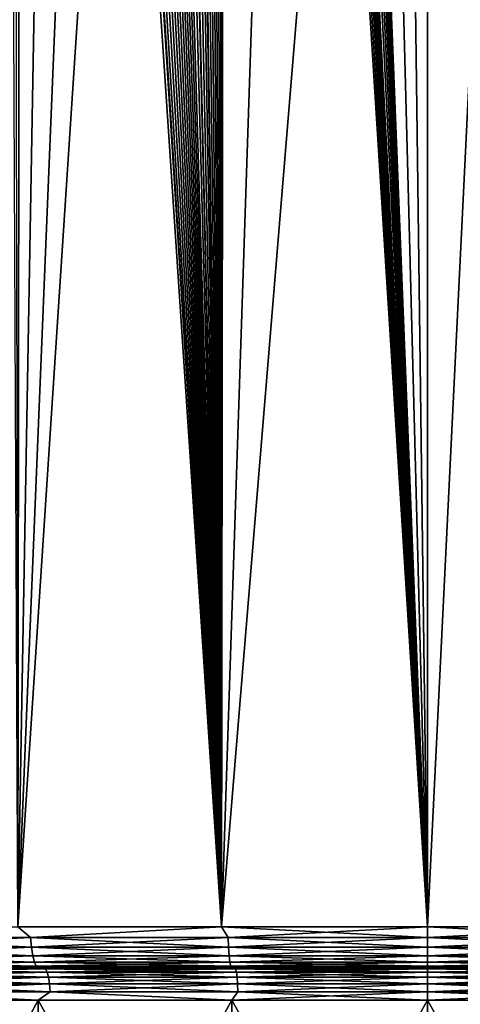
# Model space of a CAD drawing. Header units: metres. Extents: x -92 to 264, y -100 to 50.
# Tile 208 of 656: x -5.01 to 0.4, y -63.95 to -51.85. Entities that reach past the tile are written whole.
import ezdxf

# ---------------------------------------------------------------- set-up
doc = ezdxf.new("R2010")
doc.units = ezdxf.units.M
doc.layers.add('solid_21062050_01', color=7, linetype='CONTINUOUS')

msp = doc.modelspace()

# ---------------------------------------------------------------- linework, layer by layer
at = {"layer": 'solid_21062050_01'}
for points in [[(-1.615579, -1.058735, 20.451513), (-1.615576, -22.081369, 20.451513), (0, -63, 20.503769)], [(-0.807599, -1.072466, 20.490723), (-1.615579, -1.058735, 20.451513), (0, -63, 20.503769)], [(-0.807599, -1.072466, 20.490723), (0, -63, 20.503769), (0, -1.07707, 20.503769)], [(0.807608, -1.072466, 20.490723), (0, -1.07707, 20.503769), (2.529191, -63, 20.375505)], [(0, -1.07707, 20.503769), (0, -63, 20.503769), (2.529191, -63, 20.375505)], [(-1.615576, -22.081369, 20.451513), (-1.61819, -22.157696, 20.451344), (0, -63, 20.503769)], [(-1.627596, -22.241888, 20.450731), (-1.64506, -22.333746, 20.449587), (0, -63, 20.503769)], [(-1.61819, -22.157696, 20.451344), (-1.627596, -22.241888, 20.450731), (0, -63, 20.503769)], [(-1.64506, -22.333746, 20.449587), (-1.672115, -22.432917, 20.447788), (0, -63, 20.503769)], [(-1.672115, -22.432917, 20.447788), (-1.710096, -22.539064, 20.445213), (0, -63, 20.503769)], [(-1.710096, -22.539064, 20.445213), (-1.759827, -22.652058, 20.441753), (0, -63, 20.503769)], [(-1.759827, -22.652058, 20.441753), (-1.822136, -22.771822, 20.437277), (0, -63, 20.503769)], [(-1.822136, -22.771822, 20.437277), (-1.897446, -22.898485, 20.43166), (0, -63, 20.503769)], [(-1.897446, -22.898485, 20.43166), (-1.98606, -23.032322, 20.424757), (0, -63, 20.503769)], [(-1.98606, -23.032322, 20.424757), (-2.088253, -23.173666, 20.416401), (0, -63, 20.503769)], [(-2.088253, -23.173666, 20.416401), (-2.14451, -23.247244, 20.411621), (0, -63, 20.503769)], [(-2.204295, -23.322937, 20.406403), (-2.267586, -23.400709, 20.400719), (0, -63, 20.503769)], [(-2.155402, -23.261213, 20.410681), (-2.204295, -23.322937, 20.406403), (0, -63, 20.503769)], [(-2.14451, -23.247244, 20.411621), (-2.155402, -23.261213, 20.410681), (0, -63, 20.503769)], [(-2.267586, -23.400709, 20.400719), (-2.334461, -23.480701, 20.394537), (0, -63, 20.503769)], [(-2.404961, -23.563002, 20.387825), (-2.479093, -23.647617, 20.380548), (0, -63, 20.503769)], [(-2.334461, -23.480701, 20.394537), (-2.404961, -23.563002, 20.387825), (0, -63, 20.503769)], [(-2.479093, -23.647617, 20.380548), (-2.556995, -23.734766, 20.372662), (-2.529191, -63, 20.375505)], [(-2.479093, -23.647617, 20.380548), (-2.529191, -63, 20.375505), (0, -63, 20.503769)], [(-2.63862, -23.824392, 20.364134), (-2.724131, -23.916714, 20.354908), (-2.529191, -63, 20.375505)], [(-2.556995, -23.734766, 20.372662), (-2.63862, -23.824392, 20.364134), (-2.529191, -63, 20.375505)], [(-2.724131, -23.916714, 20.354908), (-2.813538, -24.011765, 20.344946), (-2.529191, -63, 20.375505)], [(-2.813538, -24.011765, 20.344946), (-2.906918, -24.109632, 20.33419), (-2.529191, -63, 20.375505)], [(-2.906918, -24.109632, 20.33419), (-3.004447, -24.210531, 20.322578), (-2.529191, -63, 20.375505)], [(-3.106067, -24.314405, 20.310066), (-3.212055, -24.421555, 20.296566), (-2.529191, -63, 20.375505)], [(-3.004447, -24.210531, 20.322578), (-3.106067, -24.314405, 20.310066), (-2.529191, -63, 20.375505)], [(-3.212055, -24.421555, 20.296566), (-3.322362, -24.531944, 20.282024), (-2.529191, -63, 20.375505)], [(-3.322362, -24.531944, 20.282024), (-3.437192, -24.645777, 20.266357), (-2.529191, -63, 20.375505)], [(-3.451815, -24.660198, 20.264322), (-3.556725, -24.763237, 20.24947), (-2.529191, -63, 20.375505)], [(-3.437192, -24.645777, 20.266357), (-3.451815, -24.660198, 20.264322), (-2.529191, -63, 20.375505)], [(-3.556725, -24.763237, 20.24947), (-3.680933, -24.884306, 20.2313), (-2.529191, -63, 20.375505)], [(-3.680933, -24.884306, 20.2313), (-3.766564, -24.96723, 20.218401), (-2.529191, -63, 20.375505)], [(-3.766564, -24.96723, 20.218401), (-3.854409, -25.051888, 20.204853), (-2.529191, -63, 20.375505)], [(-3.944465, -25.138283, 20.190632), (-4.036901, -25.226553, 20.175686), (-2.529191, -63, 20.375505)], [(-3.854409, -25.051888, 20.204853), (-3.944465, -25.138283, 20.190632), (-2.529191, -63, 20.375505)], [(-4.036901, -25.226553, 20.175686), (-4.131841, -25.316807, 20.159964), (-2.529191, -63, 20.375505)], [(-4.131841, -25.316807, 20.159964), (-4.229123, -25.408924, 20.143463), (-2.529191, -63, 20.375505)], [(-4.328876, -25.503006, 20.126135), (-4.431302, -25.599205, 20.107906), (-2.529191, -63, 20.375505)], [(-4.229123, -25.408924, 20.143463), (-4.328876, -25.503006, 20.126135), (-2.529191, -63, 20.375505)], [(-4.431302, -25.599205, 20.107906), (-4.536413, -25.697548, 20.088743), (-2.529191, -63, 20.375505)], [(-4.536413, -25.697548, 20.088743), (-4.644088, -25.797945, 20.068632), (-2.529191, -63, 20.375505)], [(-4.644088, -25.797945, 20.068632), (-4.754554, -25.900562, 20.047491), (-2.529191, -63, 20.375505)], [(-4.868031, -26.005564, 20.025236), (-4.984337, -26.112835, 20.00186), (-2.529191, -63, 20.375505)], [(-4.848643, -25.987652, 20.029076), (-4.868031, -26.005564, 20.025236), (-2.529191, -63, 20.375505)], [(-4.754554, -25.900562, 20.047491), (-4.848643, -25.987652, 20.029076), (-2.529191, -63, 20.375505)], [(-4.984337, -26.112835, 20.00186), (-5.103546, -26.222429, 19.977303), (-5.032434, -63, 19.992023)], [(-4.984337, -26.112835, 20.00186), (-5.032434, -63, 19.992023), (-2.529191, -63, 20.375505)], [(-5.169266, -31.621794, -28.955967), (-4.477744, -31.802134, -29.091957), (-5.032434, -63, -28.984484)], [(-4.477744, -31.802134, -29.091957), (-3.75626, -31.955971, -29.212429), (-5.032434, -63, -28.984484)], [(-3.75626, -31.955971, -29.212429), (-3.005246, -32.083076, -29.314943), (-5.032434, -63, -28.984484)], [(-3.005246, -32.083076, -29.314943), (-2.529191, -63, -29.367966), (-5.032434, -63, -28.984484)], [(-3.005246, -32.083076, -29.314943), (-1.509626, -32.248524, -29.450609), (-2.529191, -63, -29.367966)], [(-1.509626, -32.248524, -29.450609), (0, -32.304062, -29.496231), (-2.529191, -63, -29.367966)], [(1.509627, -32.248524, -29.450609), (2.529191, -63, -29.367966), (0, -63, -29.496231)], [(0, -32.304062, -29.496231), (1.509627, -32.248524, -29.450609), (0, -63, -29.496231)], [(-2.529191, -63, -29.367966), (0, -32.304062, -29.496231), (0, -63, -29.496231)], [(-4.87396, -63.128902, 20.006824), (-5.032434, -63, 19.992023), (-7.252211, -63.128902, 19.411104)], [(-7.252211, -63.128902, -28.403564), (-5.032434, -63, -28.984484), (-4.87396, -63.128902, -28.999285)], [(-4.87396, -63.128902, 20.006824), (-2.529191, -63, 20.375505), (-5.032434, -63, 19.992023)], [(-4.87396, -63.128902, -28.999285), (-5.032434, -63, -28.984484), (-2.529191, -63, -29.367966)], [(-2.448772, -63.128902, 20.366568), (-2.529191, -63, 20.375505), (-4.87396, -63.128902, 20.006824)], [(-4.87396, -63.128902, -28.999285), (-2.529191, -63, -29.367966), (-2.448772, -63.128902, -29.359028)], [(-2.448772, -63.128902, -29.359028), (-2.529191, -63, -29.367966), (0, -63, -29.496231)], [(0, -63.128902, 20.486868), (0, -63, 20.503769), (-2.529191, -63, 20.375505)], [(-2.448772, -63.128902, 20.366568), (0, -63.128902, 20.486868), (-2.529191, -63, 20.375505)], [(-2.448772, -63.128902, -29.359028), (0, -63, -29.496231), (0, -63.128902, -29.479328)], [(0, -63.128902, -29.479328), (0, -63, -29.496231), (2.529191, -63, -29.367966)], [(0, -63.128902, -29.479328), (2.529191, -63, -29.367966), (2.448772, -63.128902, -29.359028)], [(2.448772, -63.128902, 20.366568), (2.529191, -63, 20.375505), (0, -63, 20.503769)], [(2.448772, -63.128902, 20.366568), (0, -63, 20.503769), (0, -63.128902, 20.486868)], [(-7.252211, -63.128902, -28.403564), (-4.87396, -63.128902, -28.999285), (-7.237729, -63.24966, -28.355824)], [(-7.252211, -63.128902, 19.411104), (-7.237729, -63.24966, 19.363363), (-4.864228, -63.24966, 19.957893)], [(-4.87396, -63.128902, 20.006824), (-7.252211, -63.128902, 19.411104), (-4.864228, -63.24966, 19.957893)], [(-4.87396, -63.128902, -28.999285), (-4.864228, -63.24966, -28.950354), (-7.237729, -63.24966, -28.355824)], [(-4.87396, -63.128902, -28.999285), (-2.448772, -63.128902, -29.359028), (-4.864228, -63.24966, -28.950354)], [(-4.87396, -63.128902, 20.006824), (-4.864228, -63.24966, 19.957893), (-2.443882, -63.24966, 20.316919)], [(-2.448772, -63.128902, 20.366568), (-4.87396, -63.128902, 20.006824), (-2.443882, -63.24966, 20.316919)], [(-2.448772, -63.128902, -29.359028), (-2.443882, -63.24966, -29.30938), (-4.864228, -63.24966, -28.950354)], [(-2.448772, -63.128902, 20.366568), (0, -63.24966, 20.436979), (0, -63.128902, 20.486868)], [(-2.448772, -63.128902, 20.366568), (-2.443882, -63.24966, 20.316919), (0, -63.24966, 20.436979)], [(-2.448772, -63.128902, -29.359028), (0, -63.128902, -29.479328), (-2.443882, -63.24966, -29.30938)], [(-2.443882, -63.24966, -29.30938), (0, -63.128902, -29.479328), (0, -63.24966, -29.42944)], [(0, -63.128902, 20.486868), (0, -63.24966, 20.436979), (2.443882, -63.24966, 20.316919)], [(2.448772, -63.128902, 20.366568), (0, -63.128902, 20.486868), (2.443882, -63.24966, 20.316919)], [(2.448772, -63.128902, -29.359028), (2.443882, -63.24966, -29.30938), (0, -63.24966, -29.42944)], [(0, -63.128902, -29.479328), (2.448772, -63.128902, -29.359028), (0, -63.24966, -29.42944)], [(-7.237729, -63.24966, -28.355824), (-4.864228, -63.24966, -28.950354), (-7.214659, -63.353367, -28.279776)], [(-7.237729, -63.24966, 19.363363), (-7.214659, -63.353367, 19.287315), (-4.848724, -63.353367, 19.879951)], [(-4.864228, -63.24966, 19.957893), (-7.237729, -63.24966, 19.363363), (-4.848724, -63.353367, 19.879951)], [(-4.864228, -63.24966, -28.950354), (-4.848724, -63.353367, -28.872412), (-7.214659, -63.353367, -28.279776)], [(-4.864228, -63.24966, -28.950354), (-2.443882, -63.24966, -29.30938), (-4.848724, -63.353367, -28.872412)], [(-4.864228, -63.24966, 19.957893), (-4.848724, -63.353367, 19.879951), (-2.436092, -63.353367, 20.237831)], [(-2.443882, -63.24966, 20.316919), (-4.864228, -63.24966, 19.957893), (-2.436092, -63.353367, 20.237831)], [(-2.443882, -63.24966, -29.30938), (-2.436092, -63.353367, -29.230291), (-4.848724, -63.353367, -28.872412)], [(-2.443882, -63.24966, 20.316919), (0, -63.353367, 20.357508), (0, -63.24966, 20.436979)], [(-2.443882, -63.24966, 20.316919), (-2.436092, -63.353367, 20.237831), (0, -63.353367, 20.357508)], [(-2.443882, -63.24966, -29.30938), (0, -63.24966, -29.42944), (-2.436092, -63.353367, -29.230291)], [(-2.436092, -63.353367, -29.230291), (0, -63.24966, -29.42944), (0, -63.353367, -29.349968)], [(0, -63.24966, 20.436979), (0, -63.353367, 20.357508), (2.436092, -63.353367, 20.237831)], [(2.443882, -63.24966, 20.316919), (0, -63.24966, 20.436979), (2.436092, -63.353367, 20.237831)], [(2.443882, -63.24966, -29.30938), (2.436092, -63.353367, -29.230291), (0, -63.353367, -29.349968)], [(0, -63.24966, -29.42944), (2.443882, -63.24966, -29.30938), (0, -63.353367, -29.349968)], [(-7.214659, -63.353367, -28.279776), (-4.848724, -63.353367, -28.872412), (-7.184579, -63.432949, -28.180613)], [(-7.214659, -63.353367, 19.287315), (-7.184579, -63.432949, 19.188152), (-4.828507, -63.432949, 19.778316)], [(-4.848724, -63.353367, 19.879951), (-7.214659, -63.353367, 19.287315), (-4.828507, -63.432949, 19.778316)], [(-4.848724, -63.353367, -28.872412), (-4.828507, -63.432949, -28.770777), (-7.184579, -63.432949, -28.180613)], [(-4.848724, -63.353367, -28.872412), (-2.436092, -63.353367, -29.230291), (-4.828507, -63.432949, -28.770777)], [(-4.848724, -63.353367, 19.879951), (-4.828507, -63.432949, 19.778316), (-2.425935, -63.432949, 20.134705)], [(-2.436092, -63.353367, 20.237831), (-4.848724, -63.353367, 19.879951), (-2.425935, -63.432949, 20.134705)], [(-2.436092, -63.353367, -29.230291), (-2.425935, -63.432949, -29.127165), (-4.828507, -63.432949, -28.770777)], [(-2.436092, -63.353367, 20.237831), (0, -63.432949, 20.253883), (0, -63.353367, 20.357508)], [(-2.436092, -63.353367, 20.237831), (-2.425935, -63.432949, 20.134705), (0, -63.432949, 20.253883)], [(-2.436092, -63.353367, -29.230291), (0, -63.353367, -29.349968), (-2.425935, -63.432949, -29.127165)], [(-2.425935, -63.432949, -29.127165), (0, -63.353367, -29.349968), (0, -63.432949, -29.246344)], [(0, -63.353367, 20.357508), (0, -63.432949, 20.253883), (2.425935, -63.432949, 20.134705)], [(2.436092, -63.353367, 20.237831), (0, -63.353367, 20.357508), (2.425935, -63.432949, 20.134705)], [(2.436092, -63.353367, -29.230291), (2.425935, -63.432949, -29.127165), (0, -63.432949, -29.246344)], [(0, -63.353367, -29.349968), (2.436092, -63.353367, -29.230291), (0, -63.432949, -29.246344)], [(-7.225319, -63.5, 17.760332), (-4.859301, -63.5, 18.393641), (-6.3351, -63.5, 19.170538)], [(-6.974226, -63.513523, 17.732235), (-4.859301, -63.5, 18.393641), (-7.225319, -63.5, 17.760332)], [(-4.859278, -63.5, -27.386106), (-7.225294, -63.5, -26.752802), (-5.087662, -63.5, -28.462135)], [(-6.974226, -63.513523, -26.724695), (-7.225294, -63.5, -26.752802), (-4.859278, -63.5, -27.386106)], [(-7.184579, -63.432949, -28.180613), (-4.828507, -63.432949, -28.770777), (-7.14954, -63.482964, -28.065105)], [(-7.184579, -63.432949, 19.188152), (-7.14954, -63.482964, 19.072645), (-4.804959, -63.482964, 19.659931)], [(-4.828507, -63.432949, 19.778316), (-7.184579, -63.432949, 19.188152), (-4.804959, -63.482964, 19.659931)], [(-4.828507, -63.432949, -28.770777), (-4.804959, -63.482964, -28.652393), (-7.14954, -63.482964, -28.065105)], [(-7.14954, -63.482964, -28.065105), (-4.804959, -63.482964, -28.652393), (-6.33497, -63.5, -28.163034)], [(-4.804959, -63.482964, 19.659931), (-7.14954, -63.482964, 19.072645), (-5.087787, -63.5, 19.469648)], [(-4.689627, -63.513523, 18.323759), (-4.859301, -63.5, 18.393641), (-6.974226, -63.513523, 17.732235)], [(-6.974226, -63.513523, -26.724695), (-4.859278, -63.5, -27.386106), (-4.689627, -63.513523, -27.316219)], [(-4.859301, -63.5, 18.393641), (-5.087787, -63.5, 19.469648), (-6.3351, -63.5, 19.170538)], [(-4.804959, -63.482964, -28.652393), (-5.087662, -63.5, -28.462135), (-6.33497, -63.5, -28.163034)], [(-4.804959, -63.482964, 19.659931), (-5.087787, -63.5, 19.469648), (-3.825765, -63.5, 19.703218)], [(-4.859301, -63.5, 18.393641), (-3.825765, -63.5, 19.703218), (-5.087787, -63.5, 19.469648)], [(-4.804959, -63.482964, -28.652393), (-3.825649, -63.5, -28.695698), (-5.087662, -63.5, -28.462135)], [(-4.859278, -63.5, -27.386106), (-5.087662, -63.5, -28.462135), (-3.825649, -63.5, -28.695698)], [(-4.859301, -63.5, 18.393641), (-2.439334, -63.5, 18.776232), (-3.825765, -63.5, 19.703218)], [(-4.689627, -63.513523, 18.323759), (-2.439334, -63.5, 18.776232), (-4.859301, -63.5, 18.393641)], [(-4.859278, -63.5, -27.386106), (-3.825649, -63.5, -28.695698), (-2.553955, -63.5, -28.862701)], [(-2.439321, -63.5, -27.768692), (-4.859278, -63.5, -27.386106), (-2.553955, -63.5, -28.862701)], [(-4.689627, -63.513523, -27.316219), (-4.859278, -63.5, -27.386106), (-2.439321, -63.5, -27.768692)], [(-4.828507, -63.432949, -28.770777), (-2.425935, -63.432949, -29.127165), (-4.804959, -63.482964, -28.652393)], [(-4.828507, -63.432949, 19.778316), (-4.804959, -63.482964, 19.659931), (-2.414104, -63.482964, 20.014582)], [(-2.425935, -63.432949, 20.134705), (-4.828507, -63.432949, 19.778316), (-2.414104, -63.482964, 20.014582)], [(-2.425935, -63.432949, -29.127165), (-2.414104, -63.482964, -29.007042), (-4.804959, -63.482964, -28.652393)], [(-4.804959, -63.482964, -28.652393), (-2.414104, -63.482964, -29.007042), (-3.825649, -63.5, -28.695698)], [(-4.804959, -63.482964, 19.659931), (-3.825765, -63.5, 19.703218), (-2.554038, -63.5, 19.870232)], [(-2.414104, -63.482964, 20.014582), (-4.804959, -63.482964, 19.659931), (-2.554038, -63.5, 19.870232)], [(-2.356906, -63.513523, 18.681118), (-2.439334, -63.5, 18.776232), (-4.689627, -63.513523, 18.323759)], [(-4.689627, -63.513523, -27.316219), (-2.439321, -63.5, -27.768692), (-2.356906, -63.513523, -27.673578)], [(-2.439334, -63.5, 18.776232), (-2.554038, -63.5, 19.870232), (-3.825765, -63.5, 19.703218)], [(-2.414104, -63.482964, -29.007042), (-2.553955, -63.5, -28.862701), (-3.825649, -63.5, -28.695698)], [(-2.414104, -63.482964, 20.014582), (-2.554038, -63.5, 19.870232), (-1.278034, -63.5, 19.970461)], [(-2.439334, -63.5, 18.776232), (-1.278034, -63.5, 19.970461), (-2.554038, -63.5, 19.870232)], [(-2.414104, -63.482964, -29.007042), (-1.277991, -63.5, -28.962923), (-2.553955, -63.5, -28.862701)], [(-2.439321, -63.5, -27.768692), (-2.553955, -63.5, -28.862701), (-1.277991, -63.5, -28.962923)], [(-2.439334, -63.5, 18.776232), (0, -63.5, 18.90377), (-1.278034, -63.5, 19.970461)], [(0, -63.513523, 18.800648), (0, -63.5, 18.90377), (-2.439334, -63.5, 18.776232)], [(-2.356906, -63.513523, 18.681118), (0, -63.513523, 18.800648), (-2.439334, -63.5, 18.776232)], [(-2.439321, -63.5, -27.768692), (-1.277991, -63.5, -28.962923), (0, -63.5, -28.996231)], [(-2.439321, -63.5, -27.768692), (0, -63.5, -28.996231), (0, -63.5, -27.896231)], [(-2.356906, -63.513523, -27.673578), (-2.439321, -63.5, -27.768692), (0, -63.5, -27.896231)], [(-2.425935, -63.432949, 20.134705), (0, -63.482964, 20.133179), (0, -63.432949, 20.253883)], [(-2.425935, -63.432949, 20.134705), (-2.414104, -63.482964, 20.014582), (0, -63.482964, 20.133179)], [(-2.425935, -63.432949, -29.127165), (0, -63.432949, -29.246344), (-2.414104, -63.482964, -29.007042)], [(-2.414104, -63.482964, -29.007042), (0, -63.432949, -29.246344), (0, -63.482964, -29.125639)], [(-2.414104, -63.482964, 20.014582), (-1.278034, -63.5, 19.970461), (0, -63.5, 20.003769)], [(-2.414104, -63.482964, 20.014582), (0, -63.5, 20.003769), (0, -63.482964, 20.133179)], [(-2.414104, -63.482964, -29.007042), (0, -63.482964, -29.125639), (-1.277991, -63.5, -28.962923)], [(-2.356906, -63.513523, -27.673578), (0, -63.5, -27.896231), (0, -63.513523, -27.793108)], [(0, -63.5, 18.90377), (0, -63.5, 20.003769), (-1.278034, -63.5, 19.970461)], [(0, -63.482964, -29.125639), (0, -63.5, -28.996231), (-1.277991, -63.5, -28.962923)], [(0, -63.432949, 20.253883), (0, -63.482964, 20.133179), (2.414104, -63.482964, 20.014582)], [(2.425935, -63.432949, 20.134705), (0, -63.432949, 20.253883), (2.414104, -63.482964, 20.014582)], [(2.425935, -63.432949, -29.127165), (2.414104, -63.482964, -29.007042), (0, -63.482964, -29.125639)], [(0, -63.432949, -29.246344), (2.425935, -63.432949, -29.127165), (0, -63.482964, -29.125639)], [(0, -63.482964, 20.133179), (0, -63.5, 20.003769), (1.278031, -63.5, 19.970461)], [(2.414104, -63.482964, 20.014582), (0, -63.482964, 20.133179), (1.278031, -63.5, 19.970461)], [(2.414104, -63.482964, -29.007042), (1.277993, -63.5, -28.962923), (0, -63.5, -28.996231)], [(0, -63.482964, -29.125639), (2.414104, -63.482964, -29.007042), (0, -63.5, -28.996231)], [(2.439321, -63.5, 18.776232), (1.278031, -63.5, 19.970461), (0, -63.5, 20.003769)], [(0, -63.5, 18.90377), (2.439321, -63.5, 18.776232), (0, -63.5, 20.003769)], [(0, -63.5, -27.896231), (0, -63.5, -28.996231), (1.277993, -63.5, -28.962923)], [(2.439334, -63.5, -27.768692), (0, -63.5, -27.896231), (1.277993, -63.5, -28.962923)], [(0, -63.513523, -27.793108), (0, -63.5, -27.896231), (2.439334, -63.5, -27.768692)], [(0, -63.513523, -27.793108), (2.439334, -63.5, -27.768692), (2.356906, -63.513523, -27.673578)], [(2.356906, -63.513523, 18.681118), (2.439321, -63.5, 18.776232), (0, -63.5, 18.90377)], [(2.356906, -63.513523, 18.681118), (0, -63.5, 18.90377), (0, -63.513523, 18.800648)], [(-6.974226, -63.513523, -26.724695), (-4.689627, -63.513523, -27.316219), (-6.945306, -63.553432, -26.632521)], [(-6.974226, -63.513523, 17.732235), (-6.945306, -63.553432, 17.64006), (-4.67018, -63.553432, 18.229132)], [(-4.689627, -63.513523, 18.323759), (-6.974226, -63.513523, 17.732235), (-4.67018, -63.553432, 18.229132)], [(-4.689627, -63.513523, -27.316219), (-4.67018, -63.553432, -27.221592), (-6.945306, -63.553432, -26.632521)], [(-6.945306, -63.553432, -26.632521), (-4.67018, -63.553432, -27.221592), (-6.920469, -63.617008, -26.553358)], [(-6.945306, -63.553432, 17.64006), (-6.920469, -63.617008, 17.560898), (-4.65348, -63.617008, 18.147863)], [(-4.67018, -63.553432, 18.229132), (-6.945306, -63.553432, 17.64006), (-4.65348, -63.617008, 18.147863)], [(-4.67018, -63.553432, -27.221592), (-4.65348, -63.617008, -27.140324), (-6.920469, -63.617008, -26.553358)], [(-6.920469, -63.617008, -26.553358), (-4.65348, -63.617008, -27.140324), (-6.90141, -63.699909, -26.492615)], [(-6.920469, -63.617008, 17.560898), (-6.90141, -63.699909, 17.500154), (-4.640664, -63.699909, 18.085503)], [(-4.65348, -63.617008, 18.147863), (-6.920469, -63.617008, 17.560898), (-4.640664, -63.699909, 18.085503)], [(-4.65348, -63.617008, -27.140324), (-4.640664, -63.699909, -27.077963), (-6.90141, -63.699909, -26.492615)], [(-4.689627, -63.513523, -27.316219), (-2.356906, -63.513523, -27.673578), (-4.67018, -63.553432, -27.221592)], [(-4.689627, -63.513523, 18.323759), (-4.67018, -63.553432, 18.229132), (-2.347133, -63.553432, 18.585009)], [(-2.356906, -63.513523, 18.681118), (-4.689627, -63.513523, 18.323759), (-2.347133, -63.553432, 18.585009)], [(-2.356906, -63.513523, -27.673578), (-2.347133, -63.553432, -27.577469), (-4.67018, -63.553432, -27.221592)], [(-4.67018, -63.553432, -27.221592), (-2.347133, -63.553432, -27.577469), (-4.65348, -63.617008, -27.140324)], [(-4.67018, -63.553432, 18.229132), (-4.65348, -63.617008, 18.147863), (-2.338739, -63.617008, 18.502468)], [(-2.347133, -63.553432, 18.585009), (-4.67018, -63.553432, 18.229132), (-2.338739, -63.617008, 18.502468)], [(-2.347133, -63.553432, -27.577469), (-2.338739, -63.617008, -27.494928), (-4.65348, -63.617008, -27.140324)], [(-4.65348, -63.617008, -27.140324), (-2.338739, -63.617008, -27.494928), (-4.640664, -63.699909, -27.077963)], [(-4.65348, -63.617008, 18.147863), (-4.640664, -63.699909, 18.085503), (-2.332298, -63.699909, 18.439131)], [(-2.338739, -63.617008, 18.502468), (-4.65348, -63.617008, 18.147863), (-2.332298, -63.699909, 18.439131)], [(-2.338739, -63.617008, -27.494928), (-2.332298, -63.699909, -27.431591), (-4.640664, -63.699909, -27.077963)], [(-2.356906, -63.513523, 18.681118), (0, -63.553432, 18.704042), (0, -63.513523, 18.800648)], [(-2.356906, -63.513523, 18.681118), (-2.347133, -63.553432, 18.585009), (0, -63.553432, 18.704042)], [(-2.356906, -63.513523, -27.673578), (0, -63.513523, -27.793108), (-2.347133, -63.553432, -27.577469)], [(-2.347133, -63.553432, -27.577469), (0, -63.513523, -27.793108), (0, -63.553432, -27.696503)], [(-2.347133, -63.553432, 18.585009), (0, -63.617008, 18.621075), (0, -63.553432, 18.704042)], [(-2.347133, -63.553432, 18.585009), (-2.338739, -63.617008, 18.502468), (0, -63.617008, 18.621075)], [(-2.347133, -63.553432, -27.577469), (0, -63.553432, -27.696503), (-2.338739, -63.617008, -27.494928)], [(-2.338739, -63.617008, -27.494928), (0, -63.553432, -27.696503), (0, -63.617008, -27.613535)], [(-2.338739, -63.617008, 18.502468), (0, -63.699909, 18.557411), (0, -63.617008, 18.621075)], [(-2.338739, -63.617008, 18.502468), (-2.332298, -63.699909, 18.439131), (0, -63.699909, 18.557411)], [(-2.338739, -63.617008, -27.494928), (0, -63.617008, -27.613535), (-2.332298, -63.699909, -27.431591)], [(-2.332298, -63.699909, -27.431591), (0, -63.617008, -27.613535), (0, -63.699909, -27.549873)], [(0, -63.513523, 18.800648), (0, -63.553432, 18.704042), (2.347133, -63.553432, 18.585009)], [(2.356906, -63.513523, 18.681118), (0, -63.513523, 18.800648), (2.347133, -63.553432, 18.585009)], [(2.356906, -63.513523, -27.673578), (2.347133, -63.553432, -27.577469), (0, -63.553432, -27.696503)], [(0, -63.513523, -27.793108), (2.356906, -63.513523, -27.673578), (0, -63.553432, -27.696503)], [(0, -63.553432, 18.704042), (0, -63.617008, 18.621075), (2.338739, -63.617008, 18.502468)], [(2.347133, -63.553432, 18.585009), (0, -63.553432, 18.704042), (2.338739, -63.617008, 18.502468)], [(2.347133, -63.553432, -27.577469), (2.338739, -63.617008, -27.494928), (0, -63.617008, -27.613535)], [(0, -63.553432, -27.696503), (2.347133, -63.553432, -27.577469), (0, -63.617008, -27.613535)], [(0, -63.617008, 18.621075), (0, -63.699909, 18.557411), (2.332298, -63.699909, 18.439131)], [(2.338739, -63.617008, 18.502468), (0, -63.617008, 18.621075), (2.332298, -63.699909, 18.439131)], [(2.338739, -63.617008, -27.494928), (2.332298, -63.699909, -27.431591), (0, -63.699909, -27.549873)], [(0, -63.617008, -27.613535), (2.338739, -63.617008, -27.494928), (0, -63.699909, -27.549873)], [(-6.90141, -63.699909, -26.492615), (-4.640664, -63.699909, -27.077963), (-6.889432, -63.796471, -26.454437)], [(-6.90141, -63.699909, 17.500154), (-6.889432, -63.796471, 17.461977), (-4.632609, -63.796471, 18.046309)], [(-4.640664, -63.699909, 18.085503), (-6.90141, -63.699909, 17.500154), (-4.632609, -63.796471, 18.046309)], [(-4.640664, -63.699909, -27.077963), (-4.632609, -63.796471, -27.038769), (-6.889432, -63.796471, -26.454437)], [(-4.640664, -63.699909, -27.077963), (-2.332298, -63.699909, -27.431591), (-4.632609, -63.796471, -27.038769)], [(-4.640664, -63.699909, 18.085503), (-4.632609, -63.796471, 18.046309), (-2.32825, -63.796471, 18.399324)], [(-2.332298, -63.699909, 18.439131), (-4.640664, -63.699909, 18.085503), (-2.32825, -63.796471, 18.399324)], [(-2.332298, -63.699909, -27.431591), (-2.32825, -63.796471, -27.391785), (-4.632609, -63.796471, -27.038769)], [(-2.332298, -63.699909, 18.439131), (0, -63.796471, 18.517399), (0, -63.699909, 18.557411)], [(-2.332298, -63.699909, 18.439131), (-2.32825, -63.796471, 18.399324), (0, -63.796471, 18.517399)], [(-2.332298, -63.699909, -27.431591), (0, -63.699909, -27.549873), (-2.32825, -63.796471, -27.391785)], [(-2.32825, -63.796471, -27.391785), (0, -63.699909, -27.549873), (0, -63.796471, -27.509859)], [(0, -63.699909, 18.557411), (0, -63.796471, 18.517399), (2.32825, -63.796471, 18.399324)], [(2.332298, -63.699909, 18.439131), (0, -63.699909, 18.557411), (2.32825, -63.796471, 18.399324)], [(2.332298, -63.699909, -27.431591), (2.32825, -63.796471, -27.391785), (0, -63.796471, -27.509859)], [(0, -63.699909, -27.549873), (2.332298, -63.699909, -27.431591), (0, -63.796471, -27.509859)], [(-6.889432, -63.796471, -26.454437), (-4.781942, -63.900002, -26.993631), (-7.107355, -63.900002, -26.370543)], [(-6.889432, -63.796471, 17.461977), (-7.107355, -63.900002, 17.378082), (-4.781942, -63.900002, 18.001171)], [(-6.889432, -63.796471, -26.454437), (-4.632609, -63.796471, -27.038769), (-4.781942, -63.900002, -26.993631)], [(-4.632609, -63.796471, 18.046309), (-6.889432, -63.796471, 17.461977), (-4.781942, -63.900002, 18.001171)], [(-4.632609, -63.796471, -27.038769), (-2.404138, -63.900002, -27.370235), (-4.781942, -63.900002, -26.993631)], [(-4.632609, -63.796471, 18.046309), (-4.781942, -63.900002, 18.001171), (-2.404138, -63.900002, 18.377775)], [(-4.632609, -63.796471, -27.038769), (-2.32825, -63.796471, -27.391785), (-2.404138, -63.900002, -27.370235)], [(-2.32825, -63.796471, 18.399324), (-4.632609, -63.796471, 18.046309), (-2.404138, -63.900002, 18.377775)], [(0, -63.796471, -27.509859), (0, -63.900002, -27.496231), (-2.404138, -63.900002, -27.370235)], [(-2.32825, -63.796471, -27.391785), (0, -63.796471, -27.509859), (-2.404138, -63.900002, -27.370235)], [(-2.32825, -63.796471, 18.399324), (-2.404138, -63.900002, 18.377775), (0, -63.900002, 18.503769)], [(-2.32825, -63.796471, 18.399324), (0, -63.900002, 18.503769), (0, -63.796471, 18.517399)], [(2.32825, -63.796471, -27.391785), (2.404138, -63.900002, -27.370235), (0, -63.900002, -27.496231)], [(0, -63.796471, -27.509859), (2.32825, -63.796471, -27.391785), (0, -63.900002, -27.496231)], [(0, -63.796471, 18.517399), (0, -63.900002, 18.503769), (2.404138, -63.900002, 18.377775)], [(2.32825, -63.796471, 18.399324), (0, -63.796471, 18.517399), (2.404138, -63.900002, 18.377775)], [(-7.107355, -63.900002, 17.378082), (-7.107355, -68.199997, 17.378082), (-4.781942, -68.199997, 18.001171)], [(-4.781942, -63.900002, 18.001171), (-7.107355, -63.900002, 17.378082), (-4.781942, -68.199997, 18.001171)], [(-4.781942, -63.900002, -26.993631), (-4.781942, -68.199997, -26.993631), (-7.107355, -68.199997, -26.370543)], [(-7.107355, -63.900002, -26.370543), (-4.781942, -63.900002, -26.993631), (-7.107355, -68.199997, -26.370543)], [(-4.781942, -63.900002, 18.001171), (-4.781942, -68.199997, 18.001171), (-2.404138, -68.199997, 18.377775)], [(-2.404138, -63.900002, 18.377775), (-4.781942, -63.900002, 18.001171), (-2.404138, -68.199997, 18.377775)], [(-2.404138, -63.900002, -27.370235), (-2.404138, -68.199997, -27.370235), (-4.781942, -68.199997, -26.993631)], [(-4.781942, -63.900002, -26.993631), (-2.404138, -63.900002, -27.370235), (-4.781942, -68.199997, -26.993631)], [(-2.404138, -63.900002, 18.377775), (-2.404138, -68.199997, 18.377775), (0, -68.199997, 18.503769)], [(0, -63.900002, 18.503769), (-2.404138, -63.900002, 18.377775), (0, -68.199997, 18.503769)], [(0, -63.900002, -27.496231), (0, -68.199997, -27.496231), (-2.404138, -68.199997, -27.370235)], [(-2.404138, -63.900002, -27.370235), (0, -63.900002, -27.496231), (-2.404138, -68.199997, -27.370235)], [(2.404138, -68.199997, 18.377775), (0, -63.900002, 18.503769), (0, -68.199997, 18.503769)], [(2.404138, -63.900002, -27.370235), (0, -68.199997, -27.496231), (0, -63.900002, -27.496231)], [(2.404138, -63.900002, -27.370235), (2.404138, -68.199997, -27.370235), (0, -68.199997, -27.496231)], [(2.404138, -63.900002, 18.377775), (0, -63.900002, 18.503769), (2.404138, -68.199997, 18.377775)]]:
    msp.add_3dface(points, dxfattribs=at)

doc.saveas('drawing.dxf')
